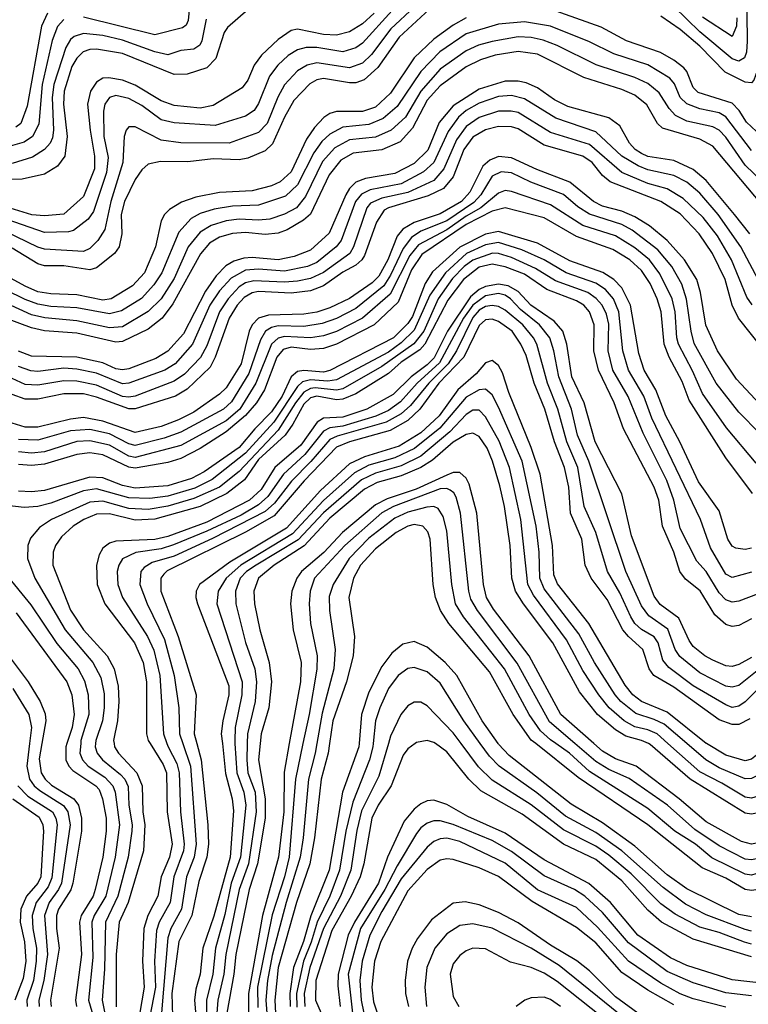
# Model space of a CAD drawing. Header units: inches. Extents: x 990535 to 1117859, y 769386 to 892122.
# Tile 940 of 1056: x 1065374 to 1067620, y 869197 to 872230. Entities that reach past the tile are written whole.
import ezdxf

# ---------------------------------------------------------------- set-up
doc = ezdxf.new("R2010")
doc.units = ezdxf.units.IN
doc.header["$MEASUREMENT"] = 0
doc.layers.add('B0866', color=7, linetype='Continuous')
doc.layers.add('B0867', color=7, linetype='Continuous')

msp = doc.modelspace()

# ---------------------------------------------------------------- linework, layer by layer
at = {"layer": 'B0866', "color": 5}
for points, elevation in [([(1065403.7, 870000), (1065395.2, 869930), (1065404.2, 869890), (1065417.9, 869870), (1065435.3, 869855.3), (1065509, 869809), (1065521.6, 869790), (1065529.3, 869750), (1065502.5, 869570), (1065493.3, 869550), (1065464.4, 869510), (1065449.8, 869470), (1065459.3, 869350), (1065448.3, 869270), (1065432.6, 869210), (1065433.7, 869190)], 4460), ([(1065441.7, 870000), (1065433.4, 869953.4), (1065439.5, 869910), (1065452.2, 869890), (1065472.1, 869872.1), (1065540.2, 869830), (1065554.4, 869810), (1065564.6, 869770), (1065564.6, 869730), (1065537.4, 869570), (1065531, 869549), (1065492.9, 869490), (1065487.4, 869470), (1065487.3, 869430), (1065495.6, 869370), (1065468.6, 869210), (1065470.6, 869190)], 4480), ([(1065519.1, 870000), (1065515.9, 869990), (1065515.6, 869950), (1065525.2, 869930), (1065537.3, 869917.3), (1065608.2, 869870), (1065618.1, 869858.1), (1065629.2, 869830), (1065639.7, 869770), (1065639.7, 869730), (1065630.2, 869650), (1065606.2, 869550), (1065600.1, 869530), (1065562.7, 869470), (1065558.3, 869450), (1065564.5, 869350), (1065545.4, 869210), (1065548.6, 869190)], 4520), ([(1065561.6, 870000), (1065559.1, 869970), (1065566.8, 869950), (1065585, 869930), (1065636.2, 869896.2), (1065660.2, 869870), (1065667.5, 869850), (1065681.4, 869750), (1065668.1, 869650), (1065638.7, 869530), (1065603, 869470), (1065596.2, 869450), (1065598.6, 869341.4), (1065586, 869210), (1065626.6, 869070)], 4540), ([(1065607.5, 870000), (1065606.6, 869990), (1065612.6, 869970), (1065629, 869950), (1065684.8, 869904.8), (1065697.5, 869890), (1065707.6, 869867.6), (1065710.2, 869810), (1065720.3, 869750), (1065718.9, 869730), (1065707.6, 869650), (1065675.6, 869530), (1065637.9, 869450), (1065634.7, 869305.3), (1065627.5, 869210), (1065655.5, 869070)], 4560), ([(1065664.4, 870000), (1065666.1, 869990), (1065677.9, 869970), (1065734.2, 869910), (1065751.1, 869870), (1065752.8, 869790), (1065758.9, 869750), (1065754.9, 869670), (1065707.7, 869510), (1065680.7, 869450), (1065670.6, 869350), (1065671.3, 869188.7)], 4580), ([(1065775.5, 870000), (1065815.8, 869935.8), (1065826.2, 869910), (1065828.7, 869790), (1065843.2, 869690), (1065835.2, 869650), (1065810, 869590), (1065799.7, 869530), (1065768.6, 869470), (1065756.3, 869430), (1065752.2, 869330), (1065757, 869250), (1065737, 869130)], 4620), ([(1065827.6, 870000), (1065831.2, 869990), (1065858.3, 869938.3), (1065864.9, 869910), (1065868.8, 869790), (1065880.5, 869690), (1065879, 869670), (1065849.1, 869590), (1065837.1, 869510), (1065803.6, 869450), (1065795.3, 869424.7), (1065789.3, 869330), (1065792.4, 869250), (1065773.7, 869153.7)], 4640), ([(1065876.7, 870000), (1065900.3, 869930), (1065917.4, 869690), (1065911.8, 869650), (1065888.1, 869590), (1065872.5, 869490), (1065839.4, 869430), (1065830, 869401.6), (1065810.9, 869170.9)], 4660), ([(1065919.7, 870000), (1065933.1, 869950), (1065953.1, 869750), (1065955.6, 869690), (1065950.2, 869650), (1065925.3, 869574.7), (1065904, 869470), (1065864, 869390), (1065842.5, 869230), (1065846.8, 869090)], 4680), ([(1065998.3, 870000), (1066008.1, 869908.1), (1066028.5, 869830), (1066032.5, 869792.5), (1066022.4, 869650), (1065971.9, 869468.1), (1065938.2, 869370), (1065930.4, 869290), (1065916.5, 869243.5), (1065912.1, 869210), (1065926.3, 869050)], 4720), ([(1066037.1, 870000), (1066042.7, 869910), (1066065, 869850), (1066070.2, 869810), (1066053.8, 869650), (1066025.8, 869570), (1066006.2, 869473.8), (1065977.3, 869370), (1065969.1, 869290), (1065949.3, 869210), (1065950.7, 869130)], 4740), ([(1066075.2, 870000), (1066073.3, 869950), (1066077.1, 869910), (1066099.1, 869850), (1066102.3, 869790), (1066078.5, 869630), (1066050, 869550.6), (1066009, 869350), (1066003.1, 869290), (1065984.2, 869210), (1065980.8, 869170)], 4760), ([(1066114.7, 870000), (1066109.8, 869950), (1066130.1, 869830.1), (1066130.7, 869770), (1066107, 869630), (1066080.5, 869550), (1066040.2, 869350), (1066034.1, 869290), (1066012.4, 869170)], 4780), ([(1066204.7, 870000), (1066188.5, 869911.5), (1066187.5, 869790), (1066171.8, 869650), (1066122.1, 869470), (1066079.2, 869230), (1066078.7, 869170)], 4820), ([(1066246.9, 870000), (1066223.4, 869890), (1066204.3, 869650), (1066190.3, 869590), (1066152.2, 869472.2), (1066107.1, 869250), (1066107.2, 869187.2)], 4840), ([(1066289.8, 870000), (1066284.6, 869970), (1066264.4, 869890), (1066247.5, 869710), (1066237.7, 869650), (1066194.7, 869510), (1066152.3, 869347.7), (1066137.3, 869270), (1066132.2, 869210), (1066135.8, 869170)], 4860), ([(1066328.8, 870000), (1066324.5, 869970), (1066303, 869890), (1066282, 869710), (1066267.6, 869630), (1066227.2, 869510), (1066169.9, 869310), (1066159.7, 869210), (1066162, 869170)], 4880), ([(1066420.2, 870000), (1066419.4, 869990), (1066369.1, 869850), (1066327.5, 869610), (1066271, 869469), (1066248.6, 869390), (1066217.6, 869310), (1066206.8, 869230), (1066207.6, 869190)], 4920), ([(1066463, 870000), (1066461.9, 869990), (1066451.8, 869950), (1066400.1, 869819.9), (1066378.7, 869730), (1066359.7, 869610), (1066330.1, 869530.1), (1066290.3, 869450), (1066272.2, 869387.8), (1066248.2, 869330), (1066226.9, 869230), (1066228.2, 869188.2)], 4940), ([(1066510.2, 870000), (1066480.8, 869899.3), (1066427.3, 869792.7), (1066412.4, 869732.4), (1066394.5, 869610), (1066362.4, 869530), (1066310.3, 869430), (1066268.4, 869310), (1066250.3, 869230), (1066252.3, 869190)], 4960), ([(1066592.2, 870000), (1066570, 869983.9), (1066556.2, 869963.8), (1066519.1, 869870), (1066479, 869810), (1066458.9, 869770), (1066434.1, 869630), (1066422.9, 869590), (1066395.7, 869530), (1066335.8, 869424.2), (1066287, 869270), (1066285.8, 869210), (1066316.9, 869136.9)], 4980), ([(1067630, 869342.7), (1067450, 869397.6), (1067351.8, 869450), (1067310, 869487.3), (1067230, 869576.7), (1067150, 869642.6), (1067050, 869690.4), (1066922.2, 869782.2), (1066794.9, 869854.9), (1066758.2, 869890), (1066690, 869974.2), (1066655, 870000)], 4980), ([(1067630, 869382.6), (1067608.3, 869388.3), (1067530, 869418.4), (1067470, 869434.3), (1067394.6, 869474.6), (1067350, 869506.2), (1067258.8, 869598.8), (1067190, 869656.1), (1067150, 869684), (1067050, 869734.3), (1066950, 869811.7), (1066830, 869887), (1066788, 869928), (1066734.8, 870000)], 4960), ([(1067630, 869421.7), (1067610, 869427.4), (1067490, 869472.9), (1067425.6, 869505.6), (1067356.9, 869556.9), (1067229.7, 869669.7), (1067150, 869726.3), (1067055.9, 869775.9), (1066968.1, 869848.1), (1066851.4, 869930), (1066821.4, 869961.4), (1066793.5, 870000)], 4940), ([(1067630, 869466.2), (1067590, 869473.7), (1067430, 869552.4), (1067370, 869595.6), (1067270, 869684.1), (1067170, 869756.1), (1067073.5, 869813.5), (1066883, 869963), (1066850, 869998.3), (1066848.8, 870000)], 4920), ([(1068200, 870000), (1068150, 869987.1), (1068032.3, 869967.7), (1068003.8, 869956.2), (1067990, 869946), (1067975.3, 869924.7), (1067900.6, 869750), (1067845.3, 869674.7), (1067816.4, 869650), (1067693.3, 869570), (1067650, 869550.7), (1067630, 869547), (1067610, 869550.5), (1067550, 869585.8), (1067477.5, 869617.4), (1067309.7, 869749.7), (1067095.2, 869895.2), (1066964.4, 870000)], 4880), ([(1067991.3, 870000), (1067990, 869999.4), (1067955.2, 869964.8), (1067882.6, 869797.4), (1067854, 869750), (1067825.6, 869714.4), (1067746.1, 869653.9), (1067670, 869606.5), (1067630, 869594.2), (1067610, 869597.8), (1067507.7, 869647.7), (1067457, 869690), (1067393.7, 869730), (1067310, 869799.9), (1067130, 869913.9), (1067068.1, 869970), (1067026, 870000)], 4860), ([(1067935.7, 870000), (1067927.7, 869990), (1067856.5, 869830), (1067806.3, 869753.7), (1067755.2, 869710), (1067698, 869670), (1067650, 869645.9), (1067630, 869641.5), (1067610, 869644), (1067530, 869684.9), (1067455.2, 869735.2), (1067370.9, 869810), (1067252.3, 869892.3), (1067190, 869920.1), (1067150, 869944.3), (1067085.4, 870000)], 4840), ([(1067896.7, 870000), (1067822.2, 869850), (1067782.7, 869797.3), (1067730, 869744.2), (1067682.4, 869710), (1067650, 869694.6), (1067630, 869690.6), (1067598.4, 869698.4), (1067490, 869759), (1067406.6, 869830), (1067273.5, 869930), (1067210, 869953.3), (1067170, 869976.5), (1067143.3, 870000)], 4820), ([(1067820.4, 870000), (1067774.6, 869925.4), (1067710, 869835.1), (1067687.3, 869812.7), (1067650, 869786.8), (1067630, 869782.4), (1067610, 869786.1), (1067440.2, 869890), (1067317.4, 869997.4), (1067311.8, 870000)], 4780), ([(1067778.5, 870000), (1067750, 869956.4), (1067690, 869876.1), (1067650, 869837.9), (1067630, 869831.6), (1067610, 869834.9), (1067538.2, 869878.2), (1067470, 869912.6), (1067372.1, 870000)], 4760), ([(1067732.1, 870000), (1067730, 869997.1), (1067650, 869902.6), (1067630, 869892.1), (1067610, 869891.7), (1067530, 869925.7), (1067488.5, 869950), (1067429.9, 870000)], 4740), ([(1067675.7, 870000), (1067650, 869968.9), (1067630, 869952.4), (1067610, 869947), (1067550, 869964.4), (1067491.1, 870000)], 4720), ([(1065367.9, 869870), (1065398.4, 869838.4), (1065474.7, 869790), (1065485.4, 869770), (1065489.2, 869750), (1065473.1, 869586.9), (1065461.1, 869558.9), (1065424.6, 869510), (1065412.1, 869470), (1065414.3, 869430), (1065425.6, 869370), (1065424.8, 869330), (1065415.9, 869270), (1065396, 869210), (1065396.1, 869190)], 4440), ([(1065352.3, 869830), (1065433.1, 869773.1), (1065444.7, 869750), (1065447.1, 869730), (1065438.3, 869590), (1065429.1, 869570), (1065394.8, 869530), (1065376.6, 869490), (1065375.3, 869450), (1065388.8, 869388.8), (1065392.1, 869330), (1065383.8, 869276.2), (1065358.9, 869210)], 4420), ([(1067670, 869260.5), (1067570, 869272.2), (1067430, 869315.9), (1067379.6, 869339.6), (1067278.8, 869410), (1067194.8, 869510), (1067128.5, 869568.5), (1066990, 869642), (1066870, 869723.9), (1066755.1, 869775.1), (1066690, 869812.1), (1066650, 869825.3), (1066630, 869823.9), (1066610, 869814.5), (1066590, 869797.6), (1066558.8, 869761.2), (1066507.1, 869650), (1066479.8, 869570), (1066405.8, 869450), (1066386, 869410), (1066355, 869290), (1066354.1, 869254.1), (1066361, 869190)], 5020), ([(1067630, 869222.5), (1067550, 869232.7), (1067450, 869262.7), (1067370, 869297.8), (1067250, 869386.7), (1067170, 869479.5), (1067115.9, 869530), (1067083.4, 869550), (1066990, 869592.9), (1066890, 869667.1), (1066830, 869701.1), (1066710, 869750.9), (1066670, 869761.9), (1066650, 869761.6), (1066630, 869755.1), (1066610, 869740.1), (1066597.3, 869722.7), (1066537.1, 869622.9), (1066499.6, 869550), (1066424.5, 869430), (1066386.2, 869290), (1066399.8, 869170)], 5040), ([(1067550, 869188.3), (1067450, 869213.5), (1067410, 869229.3), (1067350, 869262.2), (1067250, 869329.9), (1067154.7, 869434.7), (1067090, 869494.7), (1066970, 869549.7), (1066870, 869631.2), (1066730, 869698.7), (1066690, 869708.6), (1066670, 869707), (1066650, 869698.6), (1066630, 869680.5), (1066550, 869583.4), (1066490, 869482.8), (1066452.8, 869410), (1066429, 869330), (1066421.8, 869270), (1066426.1, 869210), (1066434, 869170)], 5060), ([(1067390, 869194.9), (1067310, 869240.3), (1067230, 869295), (1067150, 869386.5), (1067090, 869433.4), (1066953.9, 869513.9), (1066850, 869590.5), (1066790, 869617.5), (1066710, 869643), (1066690, 869645.1), (1066670, 869641), (1066630, 869612.6), (1066570, 869546.1), (1066486.5, 869390), (1066467.8, 869330), (1066459.1, 869250), (1066464.7, 869204.7), (1066509, 869069)], 5080), ([(1067290, 869160.9), (1067210, 869219.6), (1067130, 869299.5), (1067090.6, 869330.6), (1067010, 869378.6), (1066910, 869447.8), (1066850, 869479.8), (1066790, 869503.3), (1066747.2, 869512.8), (1066710, 869508.4), (1066643.4, 869456.6), (1066600.3, 869399.7), (1066583.8, 869370), (1066569.5, 869330), (1066561.9, 869270), (1066563.2, 869230), (1066571.9, 869190)], 5120), ([(1067246.6, 869146.6), (1067036.6, 869316.6), (1066950, 869369.9), (1066830, 869431.4), (1066770, 869444.6), (1066730, 869439.3), (1066690, 869413.9), (1066653.2, 869370), (1066628.4, 869310), (1066622.2, 869250), (1066628, 869190)], 5140), ([(1067240.6, 869100.6), (1067030, 869267), (1066990, 869292.5), (1066950, 869310.3), (1066886.5, 869326.5), (1066810, 869367.4), (1066770, 869369.3), (1066750, 869362), (1066730, 869347.6), (1066710, 869321.4), (1066700.4, 869290), (1066710, 869220.4), (1066727, 869190)], 5160), ([(1067040.9, 869190), (1067010, 869211.6), (1066990, 869218.4), (1066950, 869216.8), (1066930.8, 869209.2), (1066904.2, 869190)], 5180)]:
    msp.add_lwpolyline(points, dxfattribs=dict(at, elevation=elevation))
at = {"layer": 'B0867', "color": 5}
for points, elevation in [([(1066142, 872318), (1066014.2, 872205.8), (1066004.2, 872190), (1065977.9, 872110), (1065950, 872081.2), (1065890, 872061.9), (1065850, 872061.2), (1065690, 872125.4), (1065610, 872139.6), (1065590, 872138.4), (1065569.5, 872130.5), (1065550, 872111.8), (1065534.3, 872085.7), (1065510.2, 872010), (1065509, 871970), (1065520.3, 871870), (1065512.7, 871810), (1065490, 871778.5), (1065450, 871754.5), (1065381.5, 871738.5), (1065330, 871738)], 4080), ([(1066690, 872312.8), (1066543.6, 872176.4), (1066477.7, 872082.3), (1066435.4, 872044.6), (1066410, 872035.7), (1066390, 872035), (1066310, 872048.6), (1066290, 872044.6), (1066267.7, 872032.3), (1066219.1, 871980.9), (1066190.1, 871930.1), (1066152.7, 871847.3), (1066130, 871825.6), (1066076.5, 871803.5), (1066050, 871798.1), (1065970, 871800.9), (1065891.7, 871791.7), (1065807.4, 871792.6), (1065770, 871785), (1065750, 871767.9), (1065730, 871737.8), (1065696.5, 871670), (1065686.9, 871630), (1065688.7, 871570), (1065680.2, 871530), (1065665.9, 871510), (1065610, 871465.4), (1065590, 871459.8), (1065510, 871471.2), (1065450, 871471.4), (1065430, 871478.1), (1065350, 871525.8)], 4180), ([(1067614.6, 872330), (1067615.8, 872164.2), (1067614.2, 872130), (1067608.1, 872111.9), (1067590, 872102.4), (1067569.6, 872109.6), (1067470, 872192.7), (1067390, 872270.2)], 4160), ([(1065899, 872290), (1065893.1, 872226.9), (1065887, 872213), (1065875.6, 872204.4), (1065790, 872183.4), (1065570, 872237.2)], 4040), ([(1066521.3, 872258.7), (1066430, 872157.2), (1066410, 872142.9), (1066370, 872131.3), (1066290, 872144.2), (1066256.2, 872143.8), (1066230, 872136.8), (1066200.9, 872119.1), (1066169.7, 872090), (1066143.7, 872056.3), (1066110, 871971.3), (1066096.9, 871950), (1066070, 871932.2), (1065976, 871904), (1065850, 871911.7), (1065810, 871921.5), (1065750, 871965.2), (1065710, 871987.4), (1065670, 871996.1), (1065650, 871990.3), (1065636.2, 871970), (1065631.7, 871948.3), (1065633.4, 871870), (1065645.8, 871805.8), (1065641.1, 871758.9), (1065601.4, 871638.6), (1065584.8, 871615.2), (1065539.8, 871580.2), (1065524.1, 871575.9), (1065450, 871574.4), (1065310, 871622.6)], 4140), ([(1066466.4, 872250), (1066430, 872216.8), (1066390, 872192.8), (1066350, 872182.4), (1066310, 872184.1), (1066230, 872200.9), (1066210, 872196.7), (1066170, 872169.2), (1066119.2, 872120.8), (1066096.5, 872090), (1066076.7, 872043.3), (1066059.8, 872020.2), (1065970, 871965.4), (1065930, 871957.1), (1065850, 871965.6), (1065810, 871979.7), (1065730, 872027.9), (1065690, 872043.9), (1065648.7, 872051.3), (1065630, 872049.4), (1065610, 872037.9), (1065591.4, 872010), (1065583, 871970), (1065590.5, 871889.5), (1065604.1, 871810), (1065603.8, 871770), (1065570, 871684.8), (1065510, 871631), (1065450, 871625.6), (1065411.3, 871628.7), (1065317.4, 871657.4)], 4120), ([(1066590.6, 872270), (1066517.8, 872202.2), (1066457.6, 872122.4), (1066430, 872096.2), (1066390, 872082.1), (1066290, 872097.3), (1066259.5, 872090), (1066230, 872072.6), (1066190, 872029.4), (1066169.1, 871990.9), (1066136.4, 871910), (1066110, 871882.7), (1066019.3, 871850), (1065870, 871850.9), (1065810, 871859.1), (1065730, 871900.2), (1065710, 871899.4), (1065701.9, 871890), (1065696.1, 871870), (1065691.4, 871790), (1065654.6, 871670), (1065636.1, 871583.9), (1065614.6, 871550), (1065590, 871525.4), (1065570, 871515.6), (1065450, 871522.7), (1065430, 871529.2), (1065330, 871577.9)], 4160), ([(1065459, 872250), (1065440.3, 872210), (1065396.3, 871963.7), (1065376.7, 871910), (1065361.4, 871898.6)], 4020), ([(1067836.3, 872263.7), (1067744, 872116), (1067734.5, 872090), (1067717.1, 871950), (1067731.5, 871888.5), (1067732.3, 871867.7), (1067726.7, 871853.3), (1067710, 871846.5), (1067645.1, 871885.1), (1067613.9, 871913.9), (1067591.5, 871950), (1067570, 871972.6), (1067465.4, 872005.4), (1067450, 872021.4), (1067430.2, 872070), (1067421.1, 872081.1), (1067390, 872105.3), (1067348.6, 872128.6), (1067244.6, 872164.6), (1067166.6, 872206.6), (1067010, 872262.1)], 4220), ([(1067662.9, 872257.1), (1067653.2, 872226.8), (1067647.2, 872072.8), (1067636.9, 872043.1), (1067630, 872035), (1067610, 872037.3), (1067548.7, 872068.7), (1067470, 872148.6), (1067410, 872199.3), (1067350, 872240.7)], 4180), ([(1067630, 871827), (1067550, 871930.6), (1067530, 871943.3), (1067470, 871955.2), (1067430, 871971.1), (1067409.9, 871990), (1067392.2, 872032.2), (1067377.3, 872050), (1067310, 872091.1), (1067204.7, 872124.7), (1067130, 872161.2), (1067009.6, 872209.6), (1066930, 872223.5), (1066850, 872215.8), (1066750, 872185.9), (1066668.7, 872131.3), (1066610, 872070.3), (1066537.2, 871962.8), (1066494.3, 871925.7), (1066450, 871906.7), (1066370, 871898.4), (1066330, 871877.6), (1066305.5, 871854.5), (1066279.9, 871820.1), (1066230, 871721.4), (1066193.3, 871686.7), (1066110, 871658.5), (1066030, 871655.5), (1065973.3, 871646.7), (1065930, 871633.2), (1065902.4, 871617.6), (1065864.4, 871575.6), (1065811.8, 871450), (1065787.3, 871412.7), (1065748.6, 871371.4), (1065687.4, 871332.6), (1065650, 871323.3), (1065550, 871342.2), (1065470, 871346.6), (1065430, 871353.4), (1065390, 871368), (1065270, 871426.8)], 4240), ([(1066750, 872235.3), (1066710, 872212.8), (1066650, 872169.4), (1066590, 872112.8), (1066516.9, 872003.1), (1066470, 871960.7), (1066430, 871946.9), (1066350, 871947.1), (1066330, 871941.2), (1066311.1, 871928.9), (1066282, 871898), (1066257.7, 871862.3), (1066210, 871760.8), (1066176.6, 871730), (1066150, 871718.5), (1066090, 871703.1), (1065990, 871697.5), (1065916.5, 871683.5), (1065872.6, 871667.4), (1065835, 871645), (1065819.6, 871630), (1065809.7, 871610.3), (1065792.4, 871530), (1065758, 871450), (1065721.7, 871410), (1065655.8, 871370), (1065630, 871366.3), (1065550, 871381.9), (1065470, 871385.5), (1065430, 871391.8), (1065390, 871408.9), (1065290, 871463.9)], 4220), ([(1065510, 872230.2), (1065490, 872209.4), (1065474, 872166), (1065443, 872030), (1065432.4, 871907.6), (1065412.6, 871870), (1065387.7, 871852.3), (1065330, 871836.3)], 4040), ([(1065948.5, 872231.5), (1065935.2, 872164.8), (1065928.5, 872151.5), (1065910, 872139.2), (1065870, 872135.1), (1065830, 872121.7), (1065790, 872130.4), (1065690, 872167.3), (1065630, 872180.8), (1065570, 872187.3), (1065541.5, 872178.5), (1065530, 872169), (1065516.2, 872143.8), (1065478.5, 872030), (1065473.8, 871990), (1065478, 871890), (1065474.3, 871865.7), (1065467.5, 871850), (1065450.1, 871830), (1065413.3, 871806.7), (1065350, 871786.7)], 4060), ([(1067584.2, 872235.8), (1067583.3, 872210), (1067570, 872177.8), (1067478.1, 872238.1)], 4140), ([(1067663.3, 871730), (1067610, 871781.9), (1067550, 871868.2), (1067530, 871889.3), (1067510, 871899.9), (1067430, 871917.3), (1067395.2, 871935.2), (1067376, 871956), (1067345, 872005), (1067310, 872032.9), (1067270, 872051.8), (1067150.8, 872090.8), (1067030.9, 872150.9), (1066987.1, 872167.1), (1066950, 872175.1), (1066910, 872176.7), (1066830, 872163.1), (1066788.3, 872151.7), (1066750, 872133.9), (1066670, 872077), (1066609.8, 872010.2), (1066562.7, 871930), (1066518.9, 871890), (1066470, 871868), (1066390, 871859.3), (1066344.7, 871835.3), (1066307.3, 871792.7), (1066254.3, 871685.7), (1066226.5, 871650), (1066190, 871631.1), (1066144.8, 871615.2), (1066110, 871612), (1066050, 871615.5), (1066009.7, 871610.3), (1065964.2, 871595.8), (1065930, 871575.6), (1065893.3, 871530), (1065850, 871432.8), (1065809.2, 871370), (1065770, 871330.8), (1065690, 871284), (1065650, 871280.2), (1065550, 871302.5), (1065451, 871311), (1065410, 871320.6), (1065270, 871384.9)], 4260), ([(1067661, 871661), (1067510, 871840.6), (1067470, 871861.5), (1067355.3, 871895.3), (1067339.8, 871910), (1067307.3, 871967.3), (1067270, 871997.5), (1067230, 872015.2), (1067112.3, 872052.3), (1066970, 872124.2), (1066910, 872132), (1066839.5, 872120.5), (1066793.9, 872106.1), (1066750, 872084.3), (1066670, 872026.1), (1066630, 871982.2), (1066584.3, 871895.7), (1066546.3, 871853.7), (1066490, 871828.7), (1066401.3, 871818.7), (1066363.2, 871796.8), (1066327.6, 871752.4), (1066270, 871631.1), (1066248, 871612), (1066197.8, 871582.2), (1066170, 871572.4), (1066130, 871568.3), (1066070, 871573.9), (1066030, 871571.5), (1065990, 871560.1), (1065958.6, 871541.4), (1065930.9, 871509.1), (1065845.2, 871354.8), (1065813.1, 871310), (1065770, 871276.4), (1065690, 871238.5), (1065670, 871236.4), (1065550, 871264.4), (1065450, 871271.6), (1065410, 871280.3), (1065330.3, 871310.3)], 4280), ([(1067624.1, 871570), (1067576.9, 871630), (1067490, 871734.4), (1067450, 871768.4), (1067390, 871796.3), (1067310, 871808.7), (1067290, 871817.5), (1067271.3, 871830), (1067253.4, 871850), (1067223.3, 871903.3), (1067190, 871927.4), (1067063, 871963), (1067022.7, 871982.7), (1066970, 872019.7), (1066935.2, 872035.2), (1066910, 872040.7), (1066870, 872040.6), (1066790, 872015.5), (1066710, 871964.3), (1066667, 871913), (1066631.8, 871828.2), (1066590, 871787.2), (1066530, 871755.6), (1066439.2, 871740.8), (1066410, 871729.2), (1066390.2, 871709.8), (1066378.5, 871690), (1066327.9, 871572.1), (1066270, 871519.8), (1066219.7, 871500.3), (1066170, 871490.3), (1066090, 871497.8), (1066064.4, 871495.6), (1066033.7, 871486.3), (1066008.6, 871471.4), (1065979.3, 871440.7), (1065946.4, 871393.6), (1065878.1, 871261.9), (1065830, 871208.8), (1065793.6, 871186.4), (1065710, 871153.9), (1065690, 871151.3), (1065670, 871154.6), (1065630, 871172.4), (1065550, 871190.2), (1065410, 871193.1), (1065370, 871208.6)], 4320), ([(1067660.5, 871410), (1067596.2, 871530), (1067527.2, 871630), (1067470, 871695.4), (1067430, 871729.9), (1067390, 871750), (1067310, 871767.5), (1067279.8, 871779.8), (1067229.6, 871810), (1067150, 871884.9), (1067026.1, 871926.1), (1066930, 871986.6), (1066890, 871996.2), (1066850, 871993.3), (1066790, 871973), (1066750, 871949.7), (1066726.5, 871930), (1066694.4, 871885.6), (1066650.3, 871790), (1066618.9, 871761.1), (1066550, 871724.1), (1066454.4, 871705.6), (1066427.7, 871692.3), (1066409.2, 871670), (1066364.2, 871550), (1066348.7, 871530), (1066290, 871481.5), (1066260.9, 871470), (1066190, 871455.2), (1066110, 871461.4), (1066070, 871457.9), (1066026, 871434), (1065990, 871394.3), (1065960.1, 871350), (1065906.3, 871230), (1065852.6, 871170), (1065820.9, 871150), (1065710, 871110.2), (1065690, 871108.2), (1065610, 871141), (1065550, 871153.4), (1065510, 871156.1), (1065430, 871146.6), (1065408.1, 871148.1), (1065370, 871161.2)], 4340), ([(1067631.9, 871351.9), (1067615.1, 871375.1), (1067567.8, 871490), (1067524.4, 871564.4), (1067480.7, 871620.7), (1067419.3, 871679.3), (1067370, 871709), (1067310, 871725.8), (1067230, 871759.6), (1067130, 871845), (1067010, 871882.3), (1066910, 871944), (1066888.6, 871948.6), (1066850, 871948.3), (1066790, 871928.8), (1066750, 871901.1), (1066720.2, 871859.8), (1066681.3, 871770), (1066650, 871734.8), (1066570, 871697.3), (1066490, 871680.6), (1066455.5, 871664.5), (1066443.9, 871650), (1066403.1, 871530), (1066390.9, 871510), (1066310, 871451.1), (1066270, 871432.9), (1066230, 871424.4), (1066190, 871421.4), (1066094.9, 871425.1), (1066070, 871418.9), (1066050, 871406.7), (1066015.8, 871370), (1065989.2, 871330), (1065950, 871225.4), (1065930.9, 871189.1), (1065882, 871138), (1065850, 871116.9), (1065730, 871070.6), (1065710, 871066.8), (1065690, 871068.7), (1065610, 871103.9), (1065550, 871116.1), (1065510, 871117.5), (1065430, 871104.3), (1065390, 871106.1), (1065350, 871124.3)], 4360), ([(1067670, 871209.5), (1067589.6, 871310), (1067570.2, 871350), (1067548, 871430), (1067509.4, 871509.4), (1067467.7, 871570), (1067410, 871631.4), (1067350.1, 871670.1), (1067193.8, 871730), (1067170.3, 871750.3), (1067138.8, 871790), (1067110, 871809.7), (1066990, 871843.5), (1066910, 871893.5), (1066890, 871899.7), (1066850, 871901.2), (1066810, 871890.9), (1066770, 871867.9), (1066742.6, 871830), (1066710, 871745.9), (1066679.8, 871710), (1066633, 871687), (1066510, 871650.7), (1066497.3, 871642.7), (1066473.9, 871606.1), (1066436.1, 871503.9), (1066428.7, 871490), (1066410, 871473.4), (1066370, 871452.2), (1066310.4, 871410), (1066270, 871395), (1066210, 871387.3), (1066110, 871392.7), (1066090, 871388.4), (1066065.9, 871374.1), (1066043.8, 871350), (1066019.5, 871310), (1065976.4, 871190), (1065960.6, 871159.4), (1065890, 871091.7), (1065853.5, 871070), (1065730, 871031.6), (1065710, 871031.1), (1065610, 871067.3), (1065570, 871077.2), (1065510, 871077.2), (1065430, 871060.6), (1065390, 871061.4), (1065350, 871075.2)], 4380), ([(1067670, 871029.9), (1067582.8, 871122.8), (1067525, 871210), (1067488.4, 871288.4), (1067472.5, 871390), (1067460.8, 871430), (1067423, 871490), (1067369.7, 871549.7), (1067314.9, 871594.9), (1067270, 871622.8), (1067230, 871640), (1067170, 871655.9), (1067142, 871670), (1067069.6, 871729.6), (1066968, 871768), (1066890, 871804.1), (1066850, 871808), (1066822.6, 871797.4), (1066801.4, 871778.6), (1066761.5, 871698.5), (1066735.3, 871670), (1066670, 871631.5), (1066590, 871605.6), (1066554.8, 871585.1), (1066537.1, 871562.9), (1066508, 871490), (1066480.3, 871439.7), (1066460.5, 871419.5), (1066390, 871371), (1066330, 871341.8), (1066290, 871328.6), (1066250, 871322.4), (1066140.5, 871319.5), (1066109.5, 871310.5), (1066090.6, 871290), (1066081.3, 871270), (1066056.3, 871170), (1066010, 871096.1), (1065990, 871076.5), (1065910, 871021), (1065863, 870997), (1065810, 870976.8), (1065730, 870958.6), (1065630, 870992.9), (1065570, 871004), (1065530, 870999.8), (1065430, 870974.4), (1065390, 870974.6), (1065350, 870987.1)], 4420), ([(1067655.1, 870955.1), (1067590, 871020.4), (1067520.7, 871110), (1067452.8, 871232.8), (1067443.2, 871270), (1067429.4, 871369.4), (1067414.8, 871414.8), (1067383.6, 871470), (1067340.6, 871520.6), (1067261.9, 871581.9), (1067230, 871598.9), (1067130, 871631.3), (1067093.9, 871653.9), (1067050, 871691.9), (1066949.2, 871729.2), (1066890, 871758.3), (1066858.3, 871761.7), (1066830, 871748.2), (1066794.8, 871690), (1066773.5, 871666.5), (1066690, 871610.3), (1066610, 871578), (1066580.9, 871559.1), (1066555.4, 871524.6), (1066517, 871443), (1066496, 871410), (1066410, 871340.6), (1066350, 871309.8), (1066306, 871294), (1066250, 871285.2), (1066170, 871286.7), (1066150, 871281.5), (1066131.8, 871270), (1066116.4, 871243.6), (1066080.4, 871139.6), (1066027, 871053), (1066002.1, 871030), (1065870, 870959.2), (1065819.2, 870940.8), (1065730, 870918.6), (1065710, 870923.4), (1065650, 870953.8), (1065590, 870967.4), (1065530, 870963.4), (1065430, 870934.7), (1065370, 870937.2)], 4440), ([(1067644.3, 870864.3), (1067552.7, 870972.7), (1067478.3, 871078.3), (1067447.8, 871147.8), (1067404.4, 871230), (1067399.2, 871250), (1067394.6, 871330), (1067384.6, 871370), (1067346.8, 871446.8), (1067315.3, 871490), (1067270, 871527.5), (1067210, 871564), (1067110, 871595.6), (1067010, 871659.6), (1066890, 871700.2), (1066870, 871703.3), (1066850, 871695.8), (1066795.4, 871650), (1066750, 871624.6), (1066690, 871582.8), (1066603.5, 871536.5), (1066576.4, 871503.6), (1066515.3, 871384.7), (1066430.1, 871310), (1066350, 871269.4), (1066310, 871255.7), (1066270, 871249.6), (1066190, 871253.8), (1066170, 871248.4), (1066150, 871229.9), (1066101.9, 871110), (1066052.1, 871030), (1066010, 870994), (1065870, 870918.2), (1065730, 870881.3), (1065710, 870885), (1065650, 870918.8), (1065590, 870932.6), (1065549.9, 870930.1), (1065450, 870899), (1065410, 870895.1), (1065370, 870898.6)], 4460), ([(1067632.7, 870770), (1067550, 870880.4), (1067437.8, 871057.8), (1067415.3, 871115.3), (1067376, 871190), (1067360.5, 871230), (1067351.5, 871330), (1067338.9, 871370), (1067317.1, 871417.1), (1067290, 871457), (1067254.5, 871490), (1067202.3, 871522.3), (1067090, 871561.7), (1066990, 871619.2), (1066870, 871650.6), (1066830, 871640.4), (1066750, 871598.8), (1066613.6, 871506.4), (1066581, 871459), (1066539.8, 871360.2), (1066466.6, 871290), (1066350, 871230.2), (1066310, 871216.9), (1066270, 871214.2), (1066210, 871220.7), (1066186, 871214), (1066166.2, 871190), (1066128.7, 871090), (1066104, 871050), (1066070, 871011.1), (1066010, 870960.4), (1065930, 870909.2), (1065870, 870878.2), (1065830, 870865.4), (1065730, 870848.7), (1065710, 870851.7), (1065630, 870889.1), (1065590, 870895.9), (1065550, 870890.6), (1065450, 870860.3), (1065410, 870856.5), (1065370, 870860)], 4480), ([(1067630, 870601.8), (1067610, 870597.6), (1067581.6, 870601.6), (1067570, 870608.2), (1067556.7, 870630), (1067530, 870717), (1067466.5, 870806.5), (1067409, 870930), (1067365.2, 871010), (1067335, 871090), (1067298.3, 871150), (1067282, 871202), (1067257, 871350), (1067230, 871403.9), (1067205.6, 871430), (1067171.3, 871451.3), (1067070, 871486.6), (1066970, 871541.2), (1066850, 871577.9), (1066810, 871569), (1066730.7, 871529.3), (1066646.6, 871453.4), (1066623.2, 871416.8), (1066584.4, 871315.6), (1066570, 871294.5), (1066525.9, 871250), (1066330, 871148.8), (1066310, 871144.3), (1066250, 871149.5), (1066230, 871146), (1066210.4, 871129.6), (1066182.7, 871070), (1066150, 871022.4), (1066098.1, 870970), (1066050, 870912.5), (1065942.4, 870837.6), (1065903, 870817), (1065830, 870793.6), (1065730, 870787.2), (1065690, 870795.2), (1065630, 870818.4), (1065590, 870821.1), (1065450, 870780), (1065410, 870775), (1065370, 870777.6)], 4520), ([(1067630, 870528), (1067570, 870511.2), (1067550, 870521.7), (1067502.8, 870602.8), (1067472.2, 870690), (1067322.6, 871002.6), (1067297.2, 871070), (1067250.1, 871150.1), (1067233.4, 871210), (1067220.9, 871330), (1067203.8, 871370), (1067179, 871399.1), (1067150, 871418.6), (1067058.3, 871450), (1066990, 871490.4), (1066921.2, 871521.2), (1066850, 871543.6), (1066810, 871536), (1066750.5, 871509.5), (1066686.2, 871450), (1066638.2, 871381.8), (1066590, 871273), (1066550, 871234.1), (1066510, 871206.1), (1066350, 871120.8), (1066323.4, 871116.6), (1066270, 871120.4), (1066245.6, 871114.4), (1066230, 871100.4), (1066156.6, 870990), (1066070, 870894.5), (1065966.8, 870813.2), (1065913, 870787), (1065830, 870762.2), (1065774.7, 870754.7), (1065710, 870756.9), (1065610, 870784.6), (1065570, 870778.9), (1065470, 870740.9), (1065430, 870730.4), (1065387.4, 870727.4), (1065279.2, 870739.2)], 4540), ([(1067650, 870461.5), (1067590, 870438.4), (1067570, 870435.6), (1067550, 870443), (1067530, 870464), (1067490, 870529.9), (1067461.5, 870561.5), (1067410, 870663), (1067390.4, 870750), (1067369, 870810), (1067295.9, 870955.9), (1067249.3, 871069.3), (1067202.5, 871150), (1067187.7, 871210), (1067190, 871292.3), (1067182.5, 871322.5), (1067168.7, 871350), (1067151, 871371), (1067124.6, 871390), (1067025.3, 871425.3), (1066963.5, 871463.5), (1066890, 871497), (1066850, 871509.8), (1066830.6, 871510.6), (1066770, 871489.5), (1066743.5, 871470), (1066707.6, 871432.4), (1066663.3, 871370), (1066619.1, 871270), (1066589, 871231), (1066490, 871161.6), (1066370, 871092.7), (1066350, 871088.3), (1066284.6, 871095.4), (1066270, 871094.1), (1066250, 871082.8), (1066223.9, 871050), (1066170, 870965.3), (1066050, 870837.8), (1065989.8, 870790), (1065910, 870754.5), (1065830, 870731.4), (1065770, 870721), (1065710, 870724), (1065630, 870746.4), (1065590, 870743.9), (1065471.2, 870690), (1065434.5, 870665.5), (1065406.9, 870633.1), (1065398.3, 870610), (1065397.7, 870570), (1065419.9, 870510), (1065513.5, 870350), (1065599.3, 870250), (1065623.5, 870203.5), (1065633.5, 870153.5), (1065633.5, 870110), (1065628.9, 870070), (1065608.3, 870010), (1065607.5, 870000)], 4560), ([(1067630, 870384.5), (1067590, 870363.5), (1067570, 870360.8), (1067550, 870367), (1067516.7, 870396.7), (1067471, 870471), (1067426.5, 870506.5), (1067408.1, 870530), (1067389.9, 870590.1), (1067355.5, 870670), (1067343.7, 870750), (1067330, 870790), (1067235.4, 870970), (1067206.5, 871050), (1067157.5, 871150), (1067143.7, 871210), (1067145, 871290), (1067130.5, 871330), (1067112.6, 871350), (1067090, 871364.3), (1066998.7, 871398.7), (1066930, 871445.5), (1066870, 871469), (1066830, 871476.9), (1066790, 871467.6), (1066742, 871430), (1066693.9, 871366.1), (1066622.9, 871230), (1066607.3, 871212.7), (1066550, 871175.1), (1066510, 871140.2), (1066410, 871077.8), (1066370, 871060.7), (1066350, 871058.9), (1066290, 871070.5), (1066270, 871064.7), (1066250, 871045.2), (1066216.1, 870983.9), (1066191.5, 870950), (1066110, 870875.2), (1066067.1, 870812.9), (1066012.4, 870770), (1065930, 870729.8), (1065790, 870691.1), (1065730, 870688.7), (1065650, 870707.4), (1065610, 870706.6), (1065571, 870690), (1065538.6, 870670), (1065502.7, 870637.3), (1065484.4, 870610), (1065476.9, 870590), (1065475.9, 870550), (1065530, 870411.2), (1065570, 870350.1), (1065643.5, 870270), (1065664.9, 870230), (1065677.3, 870177.3), (1065679.5, 870130), (1065675.2, 870070), (1065662.7, 870010), (1065664.4, 870000)], 4580), ([(1067630, 870265.6), (1067590, 870243.4), (1067570, 870237.5), (1067550, 870239.2), (1067510, 870256.5), (1067485.3, 870270), (1067450, 870298.9), (1067437.3, 870317.3), (1067406, 870386), (1067348.4, 870428.4), (1067330, 870454), (1067259.5, 870639.5), (1067229.3, 870769.3), (1067147.2, 870930), (1067114, 871050), (1067076.1, 871130), (1067060.7, 871230), (1067048.1, 871270), (1067020.9, 871300.9), (1066948.8, 871350), (1066910, 871392.8), (1066879.9, 871410), (1066850, 871415.1), (1066810, 871408.4), (1066790, 871398.6), (1066763.6, 871376.4), (1066692.6, 871270), (1066651.3, 871188.7), (1066630, 871167.1), (1066580, 871130), (1066525.1, 871074.9), (1066443.6, 871030), (1066370, 871005.2), (1066310, 871002.5), (1066290.1, 870990), (1066240.5, 870919.5), (1066160, 870850), (1066117.5, 870782.5), (1066081.8, 870750), (1065950, 870682.3), (1065830, 870638.3), (1065790, 870628.6), (1065670, 870623.2), (1065650, 870617.6), (1065630, 870601.8), (1065618.1, 870581.9), (1065610.1, 870550), (1065611.9, 870490), (1065635.6, 870430), (1065727, 870310), (1065754.3, 870250), (1065764, 870190), (1065764.9, 870030), (1065769.5, 870009.5), (1065775.5, 870000)], 4620), ([(1067750, 870306.1), (1067590, 870178.6), (1067570, 870173.6), (1067550, 870177), (1067470, 870218), (1067408.3, 870268.3), (1067394.5, 870290), (1067372, 870352), (1067313.2, 870393.2), (1067290, 870424), (1067242.5, 870530), (1067128.5, 870870), (1067093, 870950), (1067075.1, 871030), (1067035.1, 871130), (1067020.4, 871210), (1067007.5, 871250), (1066975.6, 871290), (1066917.1, 871337.1), (1066886.5, 871370), (1066870, 871381.3), (1066850, 871386.2), (1066810, 871378.8), (1066770, 871350.4), (1066741.5, 871310), (1066667.5, 871172.5), (1066598.9, 871110), (1066547.6, 871052.4), (1066510, 871025.8), (1066471.9, 871008.1), (1066370, 870977.9), (1066330, 870972.5), (1066310, 870962.7), (1066252.7, 870890), (1066186.8, 870830), (1066138.5, 870761.5), (1066110, 870735.4), (1066055.9, 870704.1), (1065950, 870653.9), (1065848.2, 870611.8), (1065810, 870600.4), (1065731.7, 870588.3), (1065690.6, 870569.4), (1065678.9, 870550), (1065674.1, 870530), (1065676.2, 870490), (1065690.8, 870450), (1065767.7, 870330), (1065787.4, 870287.4), (1065805.5, 870210), (1065816.9, 870030), (1065827.6, 870000)], 4640), ([(1067710, 870227.8), (1067610, 870128.9), (1067590, 870115.4), (1067570, 870110.9), (1067550, 870119), (1067450, 870177.4), (1067374.3, 870234.3), (1067356.7, 870256.7), (1067342.2, 870310), (1067330, 870328.7), (1067290, 870351.7), (1067270, 870369.9), (1067257.4, 870390), (1067223.9, 870463.9), (1067185.3, 870530), (1067149.4, 870650), (1067113.7, 870730), (1067094.4, 870850), (1067060, 870930), (1067032.8, 871030), (1067000.4, 871110), (1066967.3, 871230), (1066957.1, 871250), (1066924.3, 871290), (1066870, 871334.6), (1066850, 871346.1), (1066830, 871349.6), (1066810, 871346.5), (1066790, 871335.4), (1066770, 871312.7), (1066719.8, 871210), (1066694.8, 871170), (1066634.8, 871110), (1066578.5, 871041.5), (1066550, 871015.7), (1066503.5, 870990), (1066352.7, 870947.3), (1066330, 870937.1), (1066271.2, 870868.8), (1066211.3, 870808.7), (1066159, 870741), (1066130, 870715.1), (1065968.2, 870631.8), (1065850, 870577.7), (1065782.2, 870557.8), (1065757.3, 870542.7), (1065747.5, 870530), (1065744.3, 870490), (1065766.3, 870430), (1065820.3, 870320.3), (1065849.8, 870210), (1065863.9, 870110), (1065866.5, 870030), (1065876.7, 870000)], 4660), ([(1067624.2, 870075.8), (1067590, 870059.1), (1067570, 870059.1), (1067530, 870073.4), (1067390, 870173.8), (1067328.6, 870210), (1067313.9, 870230), (1067294.4, 870290), (1067250, 870329.4), (1067233.4, 870350), (1067184.2, 870444.2), (1067135.6, 870510), (1067117.2, 870550), (1067106.5, 870630), (1067072, 870710), (1067066.2, 870790), (1067053.4, 870850), (1067022.6, 870930), (1066992.4, 871030), (1066959.1, 871110), (1066935, 871195), (1066918.2, 871230), (1066891.5, 871270), (1066850, 871299.8), (1066830, 871307), (1066810, 871305.1), (1066790, 871287.5), (1066743, 871190), (1066665.6, 871110), (1066607.5, 871030), (1066570, 870995.6), (1066515.3, 870964.7), (1066390, 870929.5), (1066350, 870912.7), (1066250.8, 870809.2), (1066158.3, 870701.7), (1066070, 870651.3), (1065828.1, 870531.9), (1065817.7, 870522.3), (1065808.8, 870510), (1065808.4, 870470), (1065862.4, 870330), (1065917.3, 870150), (1065911.7, 870030), (1065919.7, 870000)], 4680), ([(1067491.1, 870000), (1067490, 870000.7), (1067370, 870096.6), (1067290, 870129.7), (1067264.1, 870150), (1067239.7, 870179.7), (1067127.8, 870370), (1067031.7, 870491.7), (1067020.3, 870520.3), (1067016, 870610), (1066977.7, 870830), (1066950, 870912.1), (1066881.4, 871081.4), (1066862.3, 871142.3), (1066850, 871165.1), (1066830, 871179.9), (1066810, 871173.2), (1066780.8, 871139.2), (1066724.3, 871090), (1066667.2, 871010), (1066610, 870957.7), (1066543.4, 870916.6), (1066436.3, 870883.7), (1066390, 870861.5), (1066300.7, 870779.3), (1066196, 870664), (1066021, 870559), (1065928.2, 870490), (1065917.7, 870470), (1065916.7, 870450), (1065922.1, 870430), (1066018, 870178), (1066017.8, 870150), (1065999.3, 870070), (1065995, 870030), (1065998.3, 870000)], 4720), ([(1067429.9, 870000), (1067359.8, 870059.8), (1067330, 870074.5), (1067273, 870093), (1067226.7, 870130), (1067209.2, 870150), (1067146, 870250), (1067097.7, 870337.7), (1066990, 870477.1), (1066976.6, 870510), (1066974.7, 870590), (1066965.3, 870670), (1066922.3, 870870), (1066850, 871036.7), (1066830, 871074.6), (1066810, 871092), (1066790, 871089.9), (1066750, 871066.9), (1066668.7, 870971.3), (1066590.8, 870909.2), (1066530, 870880.7), (1066450, 870857.8), (1066405.7, 870834.3), (1066310, 870748.6), (1066214.1, 870645.9), (1066055.3, 870550), (1066010, 870510), (1065985.1, 870470), (1065980.8, 870430), (1066059.1, 870190), (1066058.6, 870150), (1066037.7, 870050), (1066036.4, 870010), (1066037.1, 870000)], 4740), ([(1067372.1, 870000), (1067338.5, 870030), (1067310, 870042.3), (1067270, 870052), (1067237.3, 870070), (1067190.8, 870110), (1067159.1, 870150), (1067110, 870225.1), (1067059.3, 870319.3), (1066957, 870457), (1066939.6, 870490), (1066918.8, 870690), (1066883.7, 870850), (1066851.3, 870931.3), (1066810, 871006.2), (1066790, 871027), (1066770, 871027.5), (1066750, 871013.6), (1066699.5, 870960.5), (1066610, 870885.1), (1066550, 870856), (1066470, 870833.3), (1066427.7, 870812.3), (1066310, 870711.1), (1066232.5, 870627.5), (1066102.5, 870550), (1066072.9, 870530), (1066053.4, 870510), (1066039.1, 870470), (1066040.2, 870430), (1066070, 870311.1), (1066098.4, 870230), (1066104, 870190), (1066099.7, 870130), (1066076.3, 870030), (1066075.2, 870000)], 4760), ([(1067311.8, 870000), (1067290, 870010), (1067242.6, 870022.6), (1067210, 870041.9), (1067155.3, 870090), (1067099, 870159), (1067016.7, 870310), (1066926.3, 870430), (1066901.9, 870470), (1066890.9, 870510), (1066885.2, 870610), (1066867.9, 870730), (1066853.8, 870793.8), (1066831.3, 870870), (1066814.7, 870910), (1066790, 870945.6), (1066770, 870956), (1066750, 870952), (1066710, 870928), (1066646.6, 870873.4), (1066610.1, 870850), (1066550, 870824.7), (1066475.8, 870804.2), (1066436.7, 870783.3), (1066330, 870693.9), (1066250.8, 870609.2), (1066157.9, 870550), (1066109.7, 870510), (1066095.6, 870470), (1066097.6, 870430), (1066114.2, 870350), (1066142.3, 870250), (1066149.8, 870190), (1066141.5, 870110), (1066117.6, 870030), (1066114.7, 870000)], 4780), ([(1067143.3, 870000), (1067041.4, 870090), (1066944, 870270), (1066834.3, 870414.3), (1066812.2, 870450), (1066803.1, 870490), (1066782.4, 870710), (1066758.9, 870798.9), (1066750, 870817.5), (1066730, 870835.2), (1066710, 870834.7), (1066690, 870827.3), (1066596.1, 870783.9), (1066505.9, 870754.1), (1066470, 870735.6), (1066369.1, 870650), (1066311.5, 870588.5), (1066242.4, 870530), (1066227.6, 870510), (1066212.1, 870470), (1066208.9, 870430), (1066216.2, 870350), (1066241.2, 870250), (1066239.5, 870190), (1066204.7, 870000)], 4820), ([(1067085.4, 870000), (1067007.3, 870067.3), (1066907.3, 870247.3), (1066784.5, 870410), (1066764.7, 870444.7), (1066758.6, 870470), (1066732.6, 870710), (1066718.7, 870758.7), (1066711.9, 870771.9), (1066700.6, 870780.6), (1066690, 870785.6), (1066670, 870784.5), (1066525.5, 870730), (1066490, 870710.4), (1066376.4, 870610), (1066282.5, 870510), (1066268.6, 870470), (1066265.5, 870430), (1066270.1, 870370.1), (1066290.8, 870270.8), (1066289.5, 870229.5), (1066266.1, 870090), (1066246.9, 870000)], 4840), ([(1067026, 870000), (1067010, 870011.4), (1066979.4, 870039.4), (1066944.3, 870090), (1066868.2, 870230), (1066742.1, 870390), (1066716.7, 870430), (1066705.5, 870490), (1066690, 870655.4), (1066679.5, 870699.5), (1066663.9, 870723.9), (1066650, 870730.2), (1066628.4, 870728.4), (1066570, 870712.6), (1066530, 870694.4), (1066450, 870632.3), (1066389.3, 870570), (1066339.7, 870490), (1066327.2, 870452.8), (1066328.2, 870410), (1066345.7, 870290), (1066341.7, 870230), (1066306.3, 870093.7), (1066289.8, 870000)], 4860), ([(1066964.4, 870000), (1066950.8, 870010.8), (1066894.4, 870090), (1066821.4, 870221.4), (1066696.6, 870370), (1066670.8, 870410), (1066655.9, 870450), (1066648.7, 870490), (1066638.6, 870630), (1066631.8, 870651.8), (1066616.4, 870670), (1066590, 870674.9), (1066570, 870669.9), (1066534.5, 870650), (1066470, 870599.9), (1066423.7, 870550), (1066403.1, 870510), (1066388.4, 870450), (1066405.5, 870330), (1066401.9, 870270), (1066380.6, 870190), (1066338.6, 870070), (1066328.8, 870000)], 4880), ([(1065330, 870523.1), (1065407.9, 870427.9), (1065487.9, 870307.9), (1065553.6, 870230), (1065573.7, 870193.7), (1065584.5, 870150), (1065587.1, 870090), (1065562.5, 870010), (1065561.6, 870000)], 4540), ([(1065362.4, 870402.4), (1065519.2, 870190), (1065534.6, 870150), (1065542, 870090), (1065535.2, 870050), (1065519.1, 870000)], 4520), ([(1065309.7, 870309.7), (1065399.8, 870190), (1065437.1, 870130), (1065451.9, 870091.9), (1065454.1, 870070), (1065441.7, 870000)], 4480), ([(1066848.8, 870000), (1066799.7, 870070), (1066721.2, 870210), (1066685.7, 870250), (1066630, 870296.9), (1066590, 870314), (1066554.2, 870305.8), (1066521, 870279), (1066490, 870237.3), (1066450, 870157.9), (1066427.1, 870090), (1066420.2, 870000)], 4920), ([(1066793.5, 870000), (1066742.8, 870070), (1066670, 870186.4), (1066630, 870221.1), (1066590, 870234.6), (1066570, 870230.8), (1066540.6, 870210), (1066510.8, 870170), (1066483.5, 870110), (1066470.9, 870070), (1066463, 870000)], 4940), ([(1065352, 870170), (1065401.8, 870090), (1065409.8, 870050), (1065403.7, 870000)], 4460), ([(1066734.8, 870000), (1066710, 870033.6), (1066630, 870116.3), (1066610, 870127.6), (1066590, 870127.6), (1066570, 870116.5), (1066548.2, 870090), (1066516.9, 870023.1), (1066510.2, 870000)], 4960), ([(1066655, 870000), (1066650, 870003.7), (1066630, 870009.1), (1066596.7, 870003.3), (1066592.2, 870000)], 4980)]:
    msp.add_lwpolyline(points, dxfattribs=dict(at, elevation=elevation))

doc.saveas('drawing.dxf')
